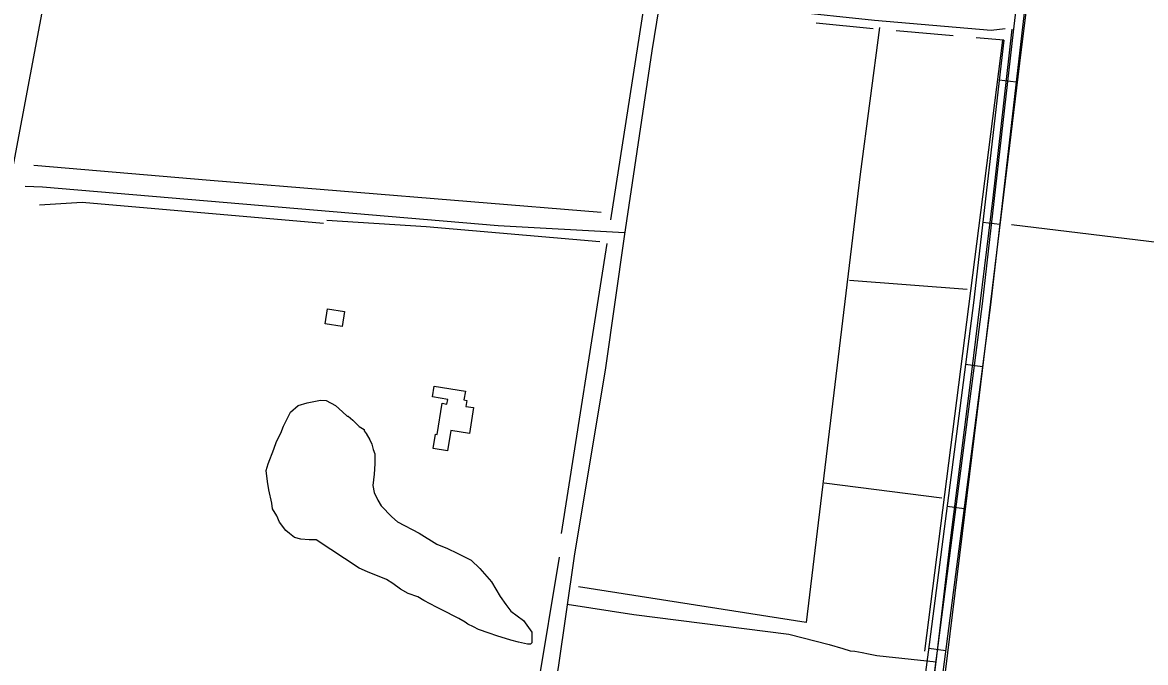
# Model space of a CAD drawing. Extents: x 3219052 to 3256913, y 800770 to 826146.
# Drawn here: x 3229267 to 3231227, y 808479 to 809596 of the extents above; entities that cross this region are included whole.
import ezdxf

# ---------------------------------------------------------------- set-up
doc = ezdxf.new("R2010")
doc.units = 0
for name, color, linetype in [('V-BLDG-OTLN', 7, 'Continuous'), ('V-DTCH-CNTR', 7, 'Continuous'), ('V-ROAD-CNTR', 7, 'Continuous'), ('V-SITE-VEGE', 7, 'Continuous'), ('V-TOPO-SHOR', 7, 'Continuous')]:
    doc.layers.add(name, color=color, linetype=linetype)

msp = doc.modelspace()

# ---------------------------------------------------------------- linework, layer by layer
at = {"layer": 'V-BLDG-OTLN'}
for points in [[(3229795.5, 809070.2), (3229799.7, 809096.4), (3229829, 809091.7), (3229824.8, 809065.5)], [(3229985.8, 808961.8), (3230040, 808953), (3230037.5, 808937.7), (3230042.7, 808936.8), (3230041, 808926.3), (3230054.5, 808924.1), (3230047.2, 808879.1), (3230014.8, 808884.3), (3230009, 808848.7), (3229983.8, 808852.8), (3229987.9, 808878.1), (3229991, 808877.5), (3229999.8, 808931.7), (3230007.9, 808930.4), (3230009.2, 808938.3), (3229982.7, 808942.7)]]:
    msp.add_lwpolyline(points, close=True, dxfattribs=at)
at = {"layer": 'V-DTCH-CNTR'}
for points in [[(3230217.9, 808581), (3230334, 808562.8), (3230604.5, 808528.5), (3230675, 808510.9), (3230699, 808503.5), (3230711.3, 808499.8), (3230719.7, 808498.8), (3230732.4, 808496.6), (3230743.5, 808494.4), (3230758, 808491.4), (3230861.6, 808480.3), (3230886.2, 808687.4), (3230923.1, 808981.7), (3230961, 809290.2), (3230994.3, 809584.5)], [(3230317.8, 809229.1), (3230097.1, 809241.3), (3229302.3, 809308.8), (3229272, 809310.1)], [(3230861, 808480.4), (3230821.6, 808170), (3230741.2, 807586.1), (3230694.5, 807256.9), (3230639.6, 806861.5), (3230605.9, 806525.9), (3230564.8, 806174.9)]]:
    msp.add_lwpolyline(points, dxfattribs=at)
at = {"layer": 'V-ROAD-CNTR'}
for p, q in [((3231001.2, 809492.3), (3230971.4, 809495.7)), ((3230972.7, 809244), (3230942.9, 809247.4)), ((3230942.5, 808995.6), (3230912.8, 808999.4)), ((3230910.5, 808747.6), (3230880.7, 808751.5)), ((3230878.4, 808499.7), (3230848.6, 808503.6))]:
    msp.add_line(p, q, dxfattribs=at)
for points in [[(3230595.9, 811068.2), (3230583.3, 810980.7), (3230569.3, 810854.1), (3230546.3, 810685.2), (3230526.8, 810567.8), (3230516.3, 810496), (3230493.6, 810358.3), (3230454.8, 810111.5), (3230386, 809672.7), (3230365.4, 809547), (3230317.3, 809222.6), (3230284.4, 808993.5), (3230230, 808664.8), (3230202, 808470.5), (3230123.7, 808002.9), (3230058.8, 807561.3), (3230032.2, 807386.5), (3230003.5, 807219.7)], [(3231209.7, 811027.1), (3231187, 810899.9), (3231144.5, 810661.7), (3231131.2, 810540.1), (3231104, 810343.1), (3231054.6, 810079.8), (3231019.8, 809783.4), (3230996.2, 809580), (3230941.6, 809105.4), (3230862.7, 808495.4), (3230817.4, 808153.5), (3230755.9, 807705.3), (3230682, 807184.2)], [(3231224.5, 811024.4), (3231201.8, 810897.3), (3231159.3, 810659.5), (3231146.1, 810538.2), (3231118.8, 810340.7), (3231069.4, 810077.6), (3231034.7, 809781.7), (3231011.1, 809578.2), (3230956.5, 809103.6), (3230877.6, 808493.5), (3230832.3, 808151.5), (3230770.8, 807703.2), (3230696.9, 807182.1)], [(3230982.3, 809585.3), (3230957.5, 809582.6), (3230754.1, 809599.9), (3230599.6, 809616), (3230444.1, 809626.7), (3230389.3, 809628.2)], [(3230751.6, 809585.1), (3230652.2, 809595.4)], [(3230979.5, 809565.7), (3230926.7, 809107.2), (3230847.8, 808497.4), (3230802.5, 808155.5), (3230741.1, 807707.3), (3230667.2, 807186.3)], [(3230891.4, 809573.2), (3230791.8, 809581.7)], [(3230979.5, 809565.7), (3230931.3, 809569.8)]]:
    msp.add_lwpolyline(points, dxfattribs=at)
at = {"layer": 'V-SITE-VEGE'}
msp.add_lwpolyline([(3229855, 808644.1), (3229779.8, 808693.1), (3229767.6, 808693.2), (3229753.2, 808694.3), (3229742.1, 808697.7), (3229733.3, 808704.3), (3229726.6, 808709.9), (3229715.6, 808724.3), (3229711.2, 808735.4), (3229703.5, 808747.6), (3229702.4, 808757.6), (3229696.9, 808780.9), (3229694.7, 808795.3), (3229692.6, 808814.2), (3229696, 808826.3), (3229706, 808851.8), (3229710.5, 808865.1), (3229718.3, 808879.5), (3229722.7, 808891.6), (3229735, 808916), (3229748.3, 808928.1), (3229763.9, 808932.5), (3229787.1, 808936.9), (3229797.1, 808936.8), (3229813.7, 808927.9), (3229825.9, 808916.8), (3229833.6, 808909), (3229835.8, 808909), (3229843.6, 808902.4), (3229854.6, 808891.2), (3229863.4, 808885.7), (3229863.4, 808883.5), (3229866.8, 808879), (3229873.4, 808867.9), (3229876.7, 808860.1), (3229878.9, 808851.3), (3229882.2, 808843.5), (3229882.1, 808825.8), (3229880.9, 808808.1), (3229878.7, 808788.1), (3229880.8, 808775.9), (3229887.5, 808762.6), (3229893, 808752.6), (3229911.7, 808733.7), (3229921.7, 808724.8), (3229959.3, 808704.8), (3229990.3, 808685.8), (3230009.1, 808678), (3230025.7, 808670.2), (3230050, 808658), (3230065.5, 808643.5), (3230085.4, 808620.2), (3230100.8, 808594.6), (3230110.7, 808580.2), (3230119.6, 808569.1), (3230141.7, 808552.4), (3230156, 808532.4), (3230156, 808513.6), (3230153.7, 808511.4), (3230148.2, 808511.4), (3230132.7, 808514.8), (3230119.4, 808518.1), (3230095.1, 808526), (3230081.8, 808530.4), (3230063, 808537.1), (3230054.1, 808541.6), (3230044.2, 808546.1), (3230039.7, 808549.4), (3230028.7, 808556.1), (3229997.7, 808571.7), (3229989.9, 808576.1), (3229967.8, 808587.3), (3229956.8, 808594), (3229940.2, 808599.6), (3229926.9, 808607.4), (3229913.6, 808617.4), (3229902.6, 808624.1), (3229869.4, 808637.4)], close=True, dxfattribs=at)
at = {"layer": 'V-TOPO-SHOR'}
for p, q in [((3230293.8, 809251.8), (3230392.2, 809882.5)), ((3230977.1, 809565.7), (3230841.3, 808498.8)), ((3230993, 809243.6), (3231516.4, 809180.9)), ((3230207.9, 808704.4), (3230287.7, 809210.6)), ((3230710.6, 809146.7), (3230915.8, 809130.9)), ((3230666.2, 808792.7), (3230871.4, 808766.6)), ((3230056.3, 807770.3), (3230204.4, 808663.2))]:
    msp.add_line(p, q, dxfattribs=at)
for points in [[(3229557.8, 810980.3), (3229372.9, 809998.2), (3229235.5, 809264.3), (3229073.4, 808400), (3228864.7, 807281.5), (3228714.4, 806498.3), (3228652.2, 806177.2)], [(3230873.3, 808425.3), (3230937.4, 808945.8), (3231010, 809544.9), (3231061.3, 809951.2)], [(3230762.8, 809587.9), (3230728.9, 809331.4), (3230634.9, 808549), (3230237.3, 808611.4)], [(3229286.9, 809347.3), (3229594.7, 809321), (3230277.2, 809265.6)], [(3229297, 809278), (3229371.4, 809282.9), (3229792.2, 809246.1)], [(3229798.4, 809251.2), (3229971.8, 809240.6), (3230274.5, 809214.3)]]:
    msp.add_lwpolyline(points, dxfattribs=at)

doc.saveas('drawing.dxf')
